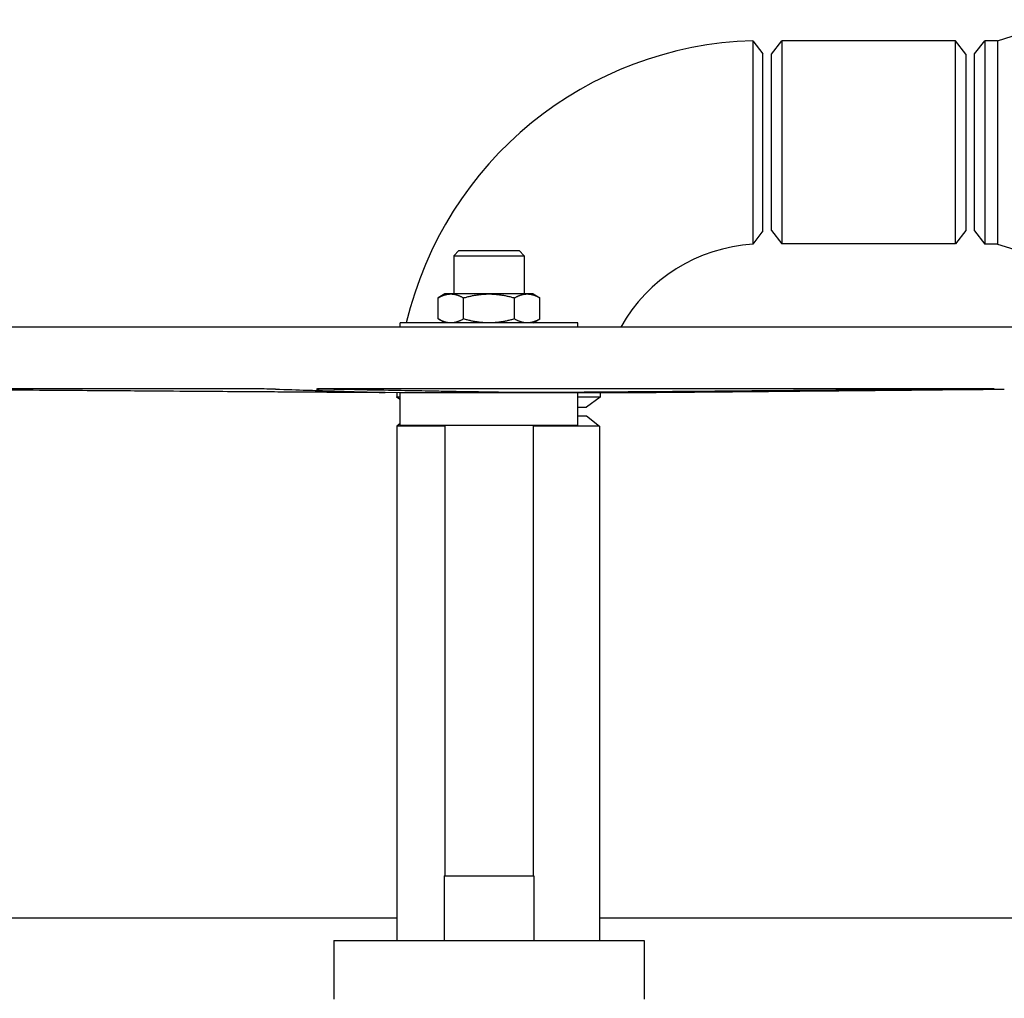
# Model space of a CAD drawing. Header units: inches. Extents: x 18 to 846, y -44 to 561.
# Tile 459 of 642: x 429 to 442, y 291 to 305. Entities that reach past the tile are written whole.
import ezdxf

# ---------------------------------------------------------------- set-up
doc = ezdxf.new("R2010")
doc.units = ezdxf.units.IN
doc.header["$LTSCALE"] = 24
doc.header["$MEASUREMENT"] = 0
doc.layers.add('Visible (ANSI)', color=7, linetype='Continuous', lineweight=30)

msp = doc.modelspace()

# ---------------------------------------------------------------- linework, layer by layer
at = {"layer": 'Visible (ANSI)'}
for p, q in [((442.3851, 304.8865), (443.32443, 305.18402)), ((438.91605, 304.88455), (439.05843, 304.699)), ((439.18343, 304.6965), (439.3273, 304.884)), ((439.3273, 304.884), (439.3273, 302.009)), ((441.78956, 304.884), (439.3273, 304.884)), ((441.78956, 302.009), (441.78956, 304.884)), ((441.93343, 304.6965), (441.78956, 304.884)), ((442.05843, 304.699), (442.2023, 304.8865)), ((442.3851, 304.8865), (442.2023, 304.8865)), ((442.2023, 304.8865), (442.2023, 302.0065)), ((442.3851, 304.8865), (442.3851, 302.0065)), ((439.05843, 302.194), (439.05843, 304.6989)), ((439.18343, 302.1965), (439.18343, 304.6965)), ((441.93343, 304.6965), (441.93343, 302.1965)), ((442.05843, 302.194), (442.05843, 304.699)), ((439.05843, 302.194), (438.91611, 302.00211)), ((439.18343, 302.1965), (439.3273, 302.009)), ((441.93343, 302.1965), (441.78956, 302.009)), ((442.05843, 302.194), (442.2023, 302.0065)), ((434.75283, 301.9127), (434.67843, 301.8383)), ((434.75283, 301.9127), (435.60403, 301.9127)), ((435.60403, 301.9127), (435.67843, 301.8383)), ((441.78956, 302.009), (439.3273, 302.009)), ((442.3851, 302.0065), (442.2023, 302.0065)), ((442.3851, 302.0065), (443.32443, 301.70898)), ((434.67843, 301.8383), (435.67843, 301.8383)), ((434.67843, 301.8383), (434.67843, 301.2987)), ((435.67843, 301.8383), (435.67843, 301.2987)), ((434.55343, 301.2987), (434.45674, 301.24288)), ((434.45674, 300.94453), (434.45674, 301.24288)), ((434.63716, 301.2987), (434.55343, 301.2987)), ((435.17843, 301.2987), (434.63716, 301.2987)), ((434.81758, 300.94453), (434.81758, 301.24288)), ((435.71969, 301.2987), (435.17843, 301.2987)), ((435.53927, 300.94453), (435.53927, 301.24288)), ((435.80343, 301.2987), (435.71969, 301.2987)), ((435.80343, 301.2987), (435.90012, 301.24288)), ((435.90012, 300.94453), (435.90012, 301.24288)), ((434.55343, 300.8887), (434.45674, 300.94453)), ((435.80343, 300.8887), (435.90012, 300.94453)), ((445.82793, 300.8297), (424.52893, 300.8297)), ((436.43843, 300.8887), (433.91843, 300.8887)), ((433.91843, 300.8297), (433.91843, 300.8887)), ((436.43843, 300.8297), (436.43843, 300.8887)), ((433.91843, 299.89669), (424.52626, 299.96371)), ((431.46747, 299.95456), (425.84899, 299.95456)), ((442.21437, 299.95456), (433.12348, 299.95456)), ((433.91843, 299.80201), (433.87038, 299.83888)), ((433.91851, 299.83888), (433.8705, 299.83888)), ((436.43843, 299.89669), (433.91843, 299.89669)), ((433.91843, 299.4377), (433.91843, 299.89669)), ((436.43843, 299.89669), (437.11964, 299.90155)), ((436.43843, 299.4377), (436.43843, 299.89669)), ((436.75282, 299.83882), (436.56093, 299.6965)), ((436.43832, 299.6965), (436.56093, 299.6965)), ((436.43843, 299.5715), (436.55843, 299.5715)), ((436.55843, 299.5715), (436.74593, 299.42763)), ((433.91843, 299.46408), (433.87093, 299.42763)), ((434.55343, 299.42763), (433.87093, 299.42763)), ((433.87093, 299.42763), (433.87093, 292.138)), ((436.43843, 299.4377), (433.91843, 299.4377)), ((434.55343, 299.4377), (434.55343, 293.0547)), ((435.80343, 299.4377), (435.80343, 293.0547)), ((436.74593, 299.42763), (435.80343, 299.42763)), ((436.74593, 299.42763), (436.74593, 292.138)), ((434.54243, 293.0547), (435.81443, 293.0547)), ((434.54243, 293.0547), (434.54243, 292.138)), ((435.81443, 293.0547), (435.81443, 292.138)), ((433.87093, 292.4565), (425.92943, 292.4565)), ((444.42943, 292.4565), (436.74593, 292.4565)), ((432.97957, 292.138), (437.37729, 292.138)), ((432.97957, 292.138), (432.97957, 291.311)), ((437.37729, 292.138), (437.37729, 291.311))]:
    msp.add_line(p, q, dxfattribs=at)
for radius, start, end in [(5.19, 91.571968, 166.719932), (2.31, 93.532272, 150.622394), (5.19, 177.785768, 178.428032), (2.31, 174.971677, 176.467728)]:
    msp.add_arc((439.05843, 299.6965), radius, start, end, dxfattribs=at)
for points, knots in [([(438.91605, 304.88443), (438.91605, 304.88447), (438.91605, 304.8796), (438.91605, 304.83896), (438.91605, 304.75961), (438.91605, 304.51818), (438.91605, 304.35551), (438.91604, 303.97968), (438.91604, 303.76682), (438.91604, 303.33219), (438.91604, 303.11069), (438.91605, 302.70469), (438.91606, 302.52047), (438.91608, 302.22672), (438.91609, 302.1175), (438.91611, 302.02075), (438.91611, 302.00211), (438.91611, 302.00211)], [0, 0, 0, 0, 0.1436733, 0.1436733, 0.59274122, 0.59274122, 1.04590561, 1.04590561, 1.49882494, 1.49882494, 1.95396487, 1.95396487, 2.40917784, 2.40917784, 2.86492266, 2.86492266, 3.14159265, 3.14159265, 3.14159265, 3.14159265]), ([(432.15268, 299.95045), (432.14789, 299.9506), (432.142, 299.95075), (432.13504, 299.95089), (432.11265, 299.95136), (432.07615, 299.95185), (431.98132, 299.95276), (431.92298, 299.95317), (431.8033, 299.95382), (431.73429, 299.9541), (431.59629, 299.95447), (431.52729, 299.95456), (431.46747, 299.95456)], [-0.15423018, -0.15423018, -0.15423018, -0.15423018, 0, 0, 0, 0.49642611, 0.49642611, 0.99285222, 0.99285222, 1.489271, 1.489271, 1.98568979, 1.98568979, 1.98568979, 1.98568979]), ([(433.12348, 299.95456), (433.05992, 299.95456), (432.99525, 299.95447), (432.88356, 299.9541), (432.83655, 299.95382), (432.77, 299.95317), (432.7462, 299.95276), (432.72841, 299.95185), (432.73442, 299.95136), (432.75781, 299.95075), (432.76474, 299.9506), (432.77288, 299.95045)], [1.98568979, 1.98568979, 1.98568979, 1.98568979, 2.48210857, 2.48210857, 2.97852735, 2.97852735, 3.47495346, 3.47495346, 3.97137957, 3.97137957, 4.12560975, 4.12560975, 4.12560975, 4.12560975]), ([(442.09644, 299.95045), (442.11441, 299.9506), (442.13151, 299.95075), (442.14744, 299.95089), (442.1987, 299.95136), (442.24492, 299.95185), (442.31097, 299.95276), (442.33079, 299.95317), (442.34279, 299.95382), (442.33573, 299.9541), (442.29303, 299.95447), (442.25739, 299.95456), (442.21437, 299.95456)], [-0.15423018, -0.15423018, -0.15423018, -0.15423018, 0, 0, 0, 0.49642611, 0.49642611, 0.99285222, 0.99285222, 1.489271, 1.489271, 1.98568979, 1.98568979, 1.98568979, 1.98568979]), ([(433.69584, 299.90313), (433.70311, 299.90293), (433.70734, 299.90274), (433.71162, 299.90228), (433.70481, 299.90201), (433.66979, 299.90164), (433.64157, 299.90155), (433.57434, 299.90155), (433.53024, 299.90164), (433.42935, 299.90201), (433.37256, 299.90228), (433.28789, 299.90274), (433.25648, 299.90293), (433.22429, 299.90313)], [0.63873151, 0.63873151, 0.63873151, 0.63873151, 0.87159914, 0.87159914, 1.30738491, 1.30738491, 1.74317067, 1.74317067, 2.17895643, 2.17895643, 2.61474219, 2.61474219, 2.84760983, 2.84760983, 2.84760983, 2.84760983]), ([(436.21628, 299.90313), (436.18858, 299.90293), (436.15979, 299.90274), (436.07776, 299.90228), (436.01676, 299.90201), (435.89423, 299.90164), (435.83269, 299.90155), (435.72391, 299.90155), (435.66843, 299.90164), (435.57105, 299.90201), (435.52915, 299.90228), (435.4811, 299.90274), (435.46592, 299.90293), (435.45329, 299.90313)], [0.63873151, 0.63873151, 0.63873151, 0.63873151, 0.87159914, 0.87159914, 1.30738491, 1.30738491, 1.74317067, 1.74317067, 2.17895643, 2.17895643, 2.61474219, 2.61474219, 2.84760983, 2.84760983, 2.84760983, 2.84760983]), ([(436.75282, 299.83882), (436.75282, 299.83882), (436.73418, 299.83883), (436.64552, 299.83884), (436.55667, 299.83885), (436.4384, 299.83886)], [-3.141592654, -3.141592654, -3.141592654, -3.141592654, -2.864922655, -2.864922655, -2.470395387, -2.470395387, -2.470395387, -2.470395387]), ([(437.11964, 299.90155), (437.11964, 299.90155), (437.12945, 299.90164), (437.17016, 299.90201), (437.20105, 299.90228), (437.25603, 299.90274), (437.27806, 299.90293), (437.30244, 299.90313)], [1.74317067, 1.74317067, 1.74317067, 1.74317067, 2.17895643, 2.17895643, 2.61474219, 2.61474219, 2.84760983, 2.84760983, 2.84760983, 2.84760983])]:
    msp.add_open_spline(points, degree=3, knots=knots, dxfattribs=at)
for points, weights in [([(434.45674, 301.24288), (434.55343, 301.2987), (434.63716, 301.2987)], [1.01001874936, 1.04314139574, 1]), ([(434.63716, 301.2987), (434.7209, 301.2987), (434.81758, 301.24288)], [1, 1.04314139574, 1.01001874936]), ([(434.81758, 301.24288), (435.01096, 301.2987), (435.17843, 301.2987)], [1.01001874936, 1.04314139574, 1]), ([(435.17843, 301.2987), (435.3459, 301.2987), (435.53927, 301.24288)], [1, 1.04314139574, 1.01001874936]), ([(435.53927, 301.24288), (435.63596, 301.2987), (435.71969, 301.2987)], [1.01001874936, 1.04314139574, 1]), ([(435.71969, 301.2987), (435.80343, 301.2987), (435.90012, 301.24288)], [1, 1.04314139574, 1.01001874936]), ([(434.63716, 300.8887), (434.55343, 300.8887), (434.45674, 300.94453)], [1, 1.04314139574, 1.01001874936]), ([(434.81758, 300.94453), (434.7209, 300.8887), (434.63716, 300.8887)], [1.01001874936, 1.04314139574, 1]), ([(435.17843, 300.8887), (435.01096, 300.8887), (434.81758, 300.94453)], [1, 1.04314139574, 1.01001874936]), ([(435.53927, 300.94453), (435.3459, 300.8887), (435.17843, 300.8887)], [1.01001874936, 1.04314139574, 1]), ([(435.71969, 300.8887), (435.63596, 300.8887), (435.53927, 300.94453)], [1, 1.04314139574, 1.01001874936]), ([(435.90012, 300.94453), (435.80343, 300.8887), (435.71969, 300.8887)], [1.01001874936, 1.04314139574, 1]), ([(433.22429, 299.90313), (431.87596, 299.91147), (426.3904, 299.95045)], [3.22913550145, 2.37560125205, 1.06245079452]), ([(432.15268, 299.95045), (433.39137, 299.91147), (433.69584, 299.90313)], [1.05826131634, 2.36623373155, 3.21640230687]), ([(435.45329, 299.90313), (434.92444, 299.91147), (432.77288, 299.95045)], [3.21640230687, 2.36623373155, 1.05826131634]), ([(442.09644, 299.95045), (437.37644, 299.91147), (436.21628, 299.90313)], [1.05826131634, 2.36623373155, 3.21640230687]), ([(437.30244, 299.90313), (438.32393, 299.91147), (442.47974, 299.95045)], [3.21640230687, 2.36623373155, 1.05826131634])]:
    msp.add_rational_spline(points, weights, degree=2, dxfattribs=at)

doc.saveas('drawing.dxf')
